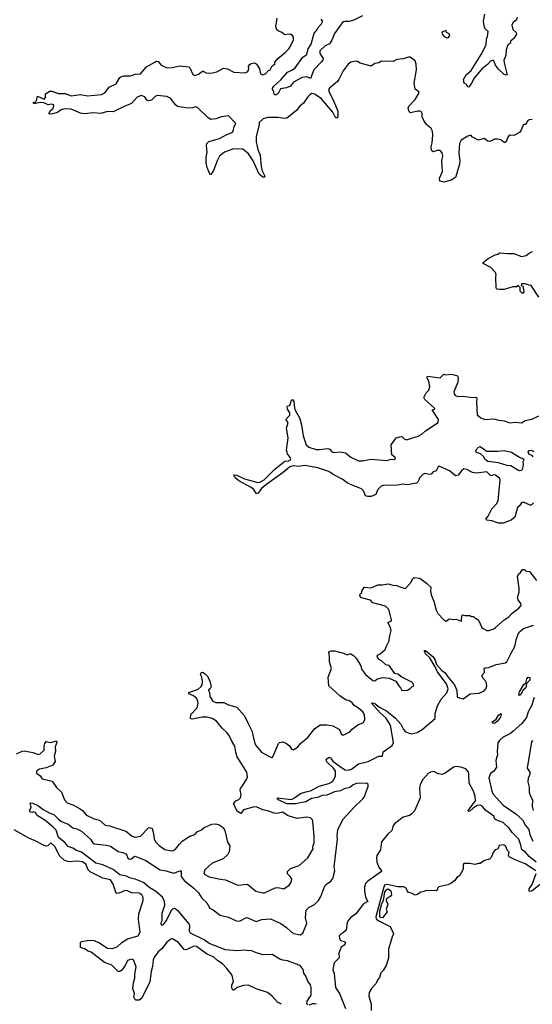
# Model space of a CAD drawing. Extents: x 2293878 to 2522763, y 823964 to 1006972.
# Tile 358 of 407: x 2474249 to 2479598, y 858481 to 868759. Entities that reach past the tile are written whole.
import ezdxf

# ---------------------------------------------------------------- set-up
doc = ezdxf.new("R2010")
doc.units = 0

msp = doc.modelspace()

# ---------------------------------------------------------------- linework, layer by layer
at = {"layer": '0CON20XD'}
for points in [[(2477825, 868800), (2477735, 868753), (2477685, 868741), (2477645, 868741), (2477622, 868735), (2477535, 868615), (2477506, 868544), (2477483, 868507), (2477435, 868485), (2477382, 868435), (2477382, 868405), (2477415, 868355), (2477411, 868335), (2477395, 868315), (2477317, 868235), (2477285, 868146), (2477245, 868162), (2477196, 868154), (2477106, 868105), (2477075, 868064), (2477032, 868048), (2476972, 868038), (2476945, 867990), (2476925, 867974), (2476913, 867973), (2476903, 867983), (2476902, 868002), (2476888, 868035), (2476888, 868045), (2476901, 868065), (2476979, 868135), (2477045, 868210), (2477095, 868234), (2477123, 868257), (2477204, 868366), (2477245, 868397), (2477260, 868455), (2477289, 868505), (2477322, 868618), (2477345, 868646), (2477362, 868678), (2477400, 868715), (2477409, 868735), (2477408, 868748), (2477395, 868763)], [(2479440, 868785), (2479432, 868758), (2479395, 868726), (2479385, 868700), (2479396, 868656), (2479430, 868625), (2479432, 868608), (2479406, 868564), (2479370, 868535), (2479370, 868515), (2479348, 868502), (2479339, 868491), (2479324, 868445), (2479321, 868385), (2479302, 868335), (2479303, 868307), (2479336, 868184), (2479325, 868180), (2479305, 868188), (2479245, 868241), (2479213, 868283), (2479195, 868330), (2479188, 868335), (2479162, 868325), (2479130, 868290), (2479095, 868263), (2479075, 868248), (2478991, 868149), (2478965, 868096), (2478935, 868053), (2478925, 868058), (2478911, 868081), (2478887, 868095), (2478879, 868135), (2478907, 868185), (2478961, 868229), (2479064, 868395), (2479117, 868495), (2479121, 868555), (2479131, 868585), (2479137, 868635), (2479106, 868665), (2479094, 868694), (2479089, 868745), (2479102, 868818)], [(2479598, 867718), (2479565, 867714), (2479550, 867705), (2479528, 867665), (2479514, 867666), (2479501, 867659), (2479480, 867605), (2479465, 867583), (2479405, 867549), (2479365, 867554), (2479352, 867548), (2479338, 867525), (2479326, 867484), (2479315, 867477), (2479305, 867478), (2479270, 867505), (2479235, 867512), (2479205, 867512), (2479153, 867487), (2479135, 867490), (2479095, 867518), (2479035, 867500), (2478973, 867533), (2478955, 867552), (2478925, 867544), (2478857, 867503), (2478837, 867465), (2478832, 867365), (2478841, 867285), (2478838, 867252), (2478795, 867111), (2478751, 867085), (2478675, 867064), (2478634, 867075), (2478631, 867105), (2478660, 867175), (2478654, 867285), (2478664, 867335), (2478659, 867369), (2478635, 867393), (2478605, 867394), (2478565, 867380), (2478547, 867395), (2478542, 867432), (2478552, 867475), (2478559, 867555), (2478555, 867595), (2478543, 867623), (2478495, 867665), (2478467, 867705), (2478447, 867745), (2478448, 867778), (2478439, 867799), (2478425, 867805), (2478405, 867805), (2478328, 867788), (2478317, 867795), (2478310, 867810), (2478303, 867835), (2478308, 867855), (2478376, 867925), (2478416, 867995), (2478415, 868007), (2478377, 868035), (2478364, 868095), (2478389, 868235), (2478386, 868296), (2478375, 868328), (2478324, 868366), (2478305, 868367), (2478255, 868350), (2478186, 868344), (2478145, 868324), (2478025, 868326), (2477995, 868310), (2477955, 868302), (2477915, 868273), (2477802, 868305), (2477775, 868322), (2477755, 868326), (2477706, 868314), (2477675, 868296), (2477624, 868226), (2477579, 868135), (2477564, 868115), (2477481, 868045), (2477472, 868025), (2477477, 868005), (2477528, 867905), (2477569, 867805), (2477568, 867745), (2477559, 867731), (2477545, 867739), (2477516, 867795), (2477394, 867935), (2477325, 867983), (2477295, 867988), (2477275, 867973), (2477255, 867954), (2477212, 867888), (2477171, 867855), (2477138, 867812), (2477035, 867732), (2477015, 867726), (2476942, 867738), (2476835, 867738), (2476791, 867725), (2476748, 867685), (2476748, 867665), (2476718, 867535), (2476717, 867485), (2476734, 867404), (2476760, 867345), (2476767, 867227), (2476780, 867180), (2476807, 867125), (2476799, 867115), (2476785, 867114), (2476749, 867145), (2476686, 867286), (2476637, 867357), (2476576, 867406), (2476480, 867410), (2476385, 867377), (2476335, 867335), (2476309, 867285), (2476273, 867185), (2476245, 867144), (2476235, 867140), (2476205, 867215), (2476196, 867264), (2476196, 867325), (2476205, 867375), (2476198, 867445), (2476202, 867468), (2476222, 867488), (2476335, 867517), (2476410, 867560), (2476465, 867582), (2476477, 867595), (2476487, 867643), (2476504, 867675), (2476427, 867757), (2476355, 867746), (2476295, 867724), (2476245, 867718), (2476214, 867734), (2476105, 867843), (2476085, 867850), (2476051, 867839), (2476005, 867835), (2475895, 867853), (2475875, 867869), (2475827, 867935), (2475785, 867957), (2475685, 867967), (2475664, 867956), (2475625, 867919), (2475595, 867911), (2475575, 867919), (2475554, 867955), (2475515, 867967), (2475475, 867951), (2475417, 867883), (2475345, 867857), (2475225, 867798), (2475165, 867800), (2475095, 867778), (2475015, 867788), (2474925, 867775), (2474882, 867782), (2474785, 867825), (2474715, 867829), (2474683, 867817), (2474645, 867791), (2474592, 867775), (2474563, 867773), (2474557, 867777), (2474558, 867788), (2474570, 867810), (2474597, 867833), (2474605, 867869), (2474582, 867878), (2474545, 867871), (2474500, 867890), (2474465, 867896), (2474395, 867881), (2474390, 867895), (2474418, 867902), (2474426, 867914), (2474435, 867960), (2474505, 867930), (2474520, 867945), (2474520, 867985), (2474565, 868012), (2474585, 868013), (2474655, 867988), (2474725, 867988), (2474785, 867963), (2474883, 867977), (2474955, 867963), (2475102, 867978), (2475136, 867995), (2475182, 868055), (2475255, 868091), (2475295, 868154), (2475305, 868161), (2475337, 868173), (2475407, 868173), (2475455, 868191), (2475509, 868195), (2475573, 868267), (2475658, 868315), (2475675, 868326), (2475695, 868323), (2475727, 868285), (2475785, 868258), (2475845, 868259), (2475915, 868278), (2476015, 868268), (2476026, 868256), (2476055, 868188), (2476075, 868176), (2476115, 868189), (2476155, 868222), (2476165, 868222), (2476195, 868203), (2476245, 868199), (2476305, 868215), (2476376, 868254), (2476416, 868246), (2476485, 868212), (2476600, 868205), (2476625, 868214), (2476634, 868225), (2476640, 868245), (2476638, 868275), (2476649, 868291), (2476665, 868302), (2476695, 868307), (2476715, 868298), (2476730, 868280), (2476751, 868245), (2476763, 868195), (2476785, 868184), (2476813, 868195), (2476845, 868228), (2476863, 868237), (2476884, 868276), (2476910, 868295), (2476913, 868317), (2476943, 868355), (2477020, 868415), (2477058, 868455), (2477076, 868484), (2477105, 868547), (2477105, 868575), (2477095, 868593), (2477077, 868605), (2477055, 868609), (2477015, 868601), (2476985, 868625), (2476945, 868641), (2476933, 868653), (2476922, 868685), (2476936, 868775)], [(2478705, 868568), (2478725, 868572), (2478736, 868594), (2478732, 868612), (2478704, 868624), (2478700, 868645), (2478655, 868630), (2478657, 868607), (2478678, 868585), (2478705, 868568)], [(2479665, 865863), (2479585, 865986), (2479565, 865988), (2479525, 866002), (2479485, 866000), (2479480, 865985), (2479498, 865978), (2479510, 865925), (2479508, 865912), (2479495, 865902), (2479470, 865925), (2479470, 865965), (2479455, 865980), (2479445, 865980), (2479435, 865970), (2479395, 865970), (2479305, 865944), (2479256, 865944), (2479230, 865945), (2479220, 865955), (2479218, 866075), (2479222, 866095), (2479215, 866120), (2479165, 866172), (2479085, 866213), (2479084, 866225), (2479138, 866265), (2479210, 866305), (2479238, 866312), (2479255, 866326), (2479338, 866318), (2479405, 866319), (2479485, 866288), (2479535, 866296), (2479565, 866321), (2479601, 866339)], [(2479609, 863715), (2479585, 863691), (2479575, 863690), (2479505, 863721), (2479485, 863716), (2479466, 863685), (2479444, 863666), (2479414, 863566), (2479376, 863535), (2479295, 863504), (2479245, 863503), (2479175, 863529), (2479123, 863533), (2479114, 863544), (2479136, 863575), (2479175, 863654), (2479226, 863704), (2479242, 863735), (2479264, 863955), (2479255, 863974), (2479215, 864006), (2479195, 864009), (2479165, 863999), (2479125, 864039), (2479015, 864027), (2478975, 864033), (2478915, 864062), (2478885, 864069), (2478860, 864050), (2478824, 864006), (2478798, 863998), (2478735, 864049), (2478625, 864097), (2478615, 864090), (2478595, 864050), (2478565, 864038), (2478542, 864015), (2478525, 864013), (2478477, 864023), (2478455, 864013), (2478420, 863975), (2478413, 863955), (2478405, 863935), (2478389, 863921), (2478293, 863903), (2478245, 863910), (2478195, 863900), (2478043, 863897), (2478022, 863888), (2477986, 863855), (2477965, 863803), (2477915, 863782), (2477881, 863781), (2477858, 863788), (2477835, 863841), (2477815, 863862), (2477675, 863919), (2477615, 863962), (2477520, 864010), (2477493, 864033), (2477465, 864047), (2477360, 864080), (2477226, 864106), (2477154, 864096), (2477103, 864103), (2477067, 864093), (2476998, 864032), (2476829, 863909), (2476772, 863865), (2476739, 863815), (2476720, 863810), (2476692, 863855), (2476665, 863876), (2476535, 863944), (2476495, 863980), (2476482, 864008), (2476515, 864006), (2476595, 863966), (2476735, 863929), (2476755, 863930), (2476801, 863955), (2476913, 864067), (2477015, 864150), (2477055, 864155), (2477074, 864165), (2477080, 864175), (2477076, 864185), (2477045, 864227), (2477032, 864265), (2477049, 864395), (2477033, 864495), (2477052, 864555), (2477026, 864585), (2477068, 864632), (2477067, 864655), (2477045, 864695), (2477039, 864721), (2477042, 864728), (2477068, 864732), (2477085, 864787), (2477095, 864793), (2477111, 864775), (2477117, 864705), (2477127, 864675), (2477172, 864595), (2477189, 864529), (2477206, 864414), (2477240, 864320), (2477266, 864296), (2477342, 864272), (2477375, 864271), (2477465, 864284), (2477485, 864276), (2477503, 864253), (2477525, 864241), (2477595, 864248), (2477648, 864238), (2477705, 864192), (2477785, 864154), (2477825, 864155), (2477915, 864173), (2478075, 864159), (2478125, 864171), (2478155, 864167), (2478166, 864174), (2478169, 864185), (2478131, 864215), (2478125, 864320), (2478177, 864393), (2478215, 864403), (2478235, 864408), (2478262, 864382), (2478285, 864374), (2478407, 864413), (2478445, 864432), (2478485, 864468), (2478616, 864555), (2478619, 864585), (2478552, 864685), (2478580, 864695), (2478577, 864705), (2478478, 864795), (2478466, 864815), (2478492, 864865), (2478517, 864893), (2478528, 864925), (2478519, 864985), (2478499, 865025), (2478505, 865039), (2478635, 865022), (2478675, 865058), (2478695, 865052), (2478755, 865060), (2478810, 865045), (2478820, 865035), (2478823, 865015), (2478820, 864975), (2478780, 864875), (2478782, 864855), (2478794, 864835), (2478825, 864824), (2478875, 864828), (2478975, 864814), (2479008, 864818), (2479016, 864815), (2479019, 864801), (2479014, 864765), (2479023, 864635), (2479062, 864602), (2479104, 864584), (2479195, 864591), (2479245, 864577), (2479305, 864571), (2479365, 864551), (2479419, 864559), (2479485, 864549), (2479525, 864574), (2479592, 864588), (2479665, 864625)], [(2479465, 864049), (2479455, 864053), (2479375, 864101), (2479337, 864105), (2479245, 864133), (2479135, 864147), (2479105, 864167), (2479089, 864199), (2479058, 864228), (2479025, 864236), (2479012, 864245), (2479009, 864265), (2479035, 864298), (2479055, 864302), (2479125, 864254), (2479235, 864254), (2479305, 864261), (2479380, 864245), (2479463, 864193), (2479502, 864175), (2479508, 864165), (2479500, 864145), (2479503, 864115), (2479496, 864075), (2479485, 864054), (2479465, 864049)], [(2479608, 864195), (2479595, 864210), (2479565, 864221), (2479553, 864245), (2479565, 864262), (2479585, 864264), (2479615, 864251)], [(2477851, 861455), (2477846, 861505), (2477831, 861535), (2477785, 861574), (2477740, 861600), (2477720, 861625), (2477685, 861653), (2477655, 861657), (2477590, 861700), (2477474, 861805), (2477467, 861895), (2477502, 861985), (2477481, 862055), (2477482, 862115), (2477476, 862154), (2477483, 862165), (2477498, 862172), (2477535, 862172), (2477627, 862147), (2477665, 862129), (2477695, 862141), (2477705, 862139), (2477732, 862122), (2477760, 862095), (2477807, 862015), (2477815, 861980), (2477858, 861925), (2477935, 861860), (2477955, 861858), (2477976, 861874), (2478035, 861894), (2478105, 861886), (2478174, 861854), (2478204, 861804), (2478222, 861785), (2478238, 861758), (2478295, 861760), (2478323, 861777), (2478345, 861800), (2478360, 861805), (2478355, 861830), (2478340, 861845), (2478235, 861897), (2478195, 861927), (2478162, 861935), (2478105, 862018), (2478070, 862025), (2478026, 862066), (2477992, 862085), (2477980, 862115), (2477982, 862125), (2478011, 862139), (2478063, 862185), (2478075, 862220), (2478106, 862274), (2478107, 862315), (2478124, 862384), (2478115, 862422), (2478089, 862465), (2478128, 862485), (2478130, 862495), (2478102, 862602), (2478065, 862637), (2477935, 862673), (2477908, 862698), (2477815, 862723), (2477798, 862745), (2477803, 862767), (2477820, 862780), (2477820, 862795), (2477845, 862837), (2477915, 862830), (2477985, 862861), (2478035, 862860), (2478095, 862871), (2478143, 862857), (2478185, 862853), (2478226, 862836), (2478275, 862820), (2478333, 862887), (2478349, 862921), (2478365, 862938), (2478425, 862928), (2478495, 862877), (2478539, 862835), (2478536, 862795), (2478544, 862755), (2478570, 862690), (2478594, 862594), (2478611, 862561), (2478674, 862494), (2478695, 862482), (2478734, 862506), (2478775, 862498), (2478805, 862502), (2478855, 862482), (2478860, 862485), (2478864, 862536), (2478872, 862548), (2478895, 862540), (2478945, 862540), (2478965, 862530), (2478985, 862530), (2479005, 862510), (2479015, 862510), (2479035, 862490), (2479072, 862415), (2479084, 862404), (2479124, 862384), (2479145, 862384), (2479195, 862400), (2479215, 862415), (2479304, 862496), (2479353, 862525), (2479387, 862565), (2479457, 862615), (2479480, 862645), (2479478, 862665), (2479452, 862702), (2479443, 862725), (2479461, 862785), (2479461, 862825), (2479444, 862946), (2479452, 862968), (2479473, 862987), (2479495, 863020), (2479515, 863020), (2479535, 863002), (2479569, 862999), (2479642, 862905)], [(2478070, 861470), (2478010, 861525), (2477921, 861625), (2477932, 861628), (2477955, 861620), (2478004, 861584), (2478075, 861546), (2478169, 861469), (2478225, 861405), (2478255, 861349), (2478275, 861325), (2478335, 861304), (2478395, 861320), (2478449, 861351), (2478585, 861463), (2478585, 861515), (2478608, 861595), (2478647, 861665), (2478705, 861731), (2478719, 861775), (2478703, 861825), (2478605, 861954), (2478585, 862005), (2478528, 862098), (2478485, 862138), (2478473, 862167), (2478474, 862176), (2478485, 862174), (2478565, 862107), (2478584, 862075), (2478599, 862029), (2478654, 861964), (2478690, 861940), (2478715, 861898), (2478785, 861815), (2478810, 861755), (2478815, 861688), (2478875, 861670), (2478948, 861722), (2479045, 861729), (2479097, 861753), (2479114, 861775), (2479124, 861805), (2479116, 861846), (2479085, 861882), (2479070, 861915), (2479098, 861945), (2479097, 861985), (2479105, 861993), (2479145, 861998), (2479222, 862028), (2479319, 862045), (2479333, 862057), (2479379, 862145), (2479414, 862215), (2479429, 862285), (2479450, 862345), (2479465, 862369), (2479505, 862404), (2479612, 862438)], [(2474216, 861096), (2474275, 861125), (2474295, 861128), (2474385, 861110), (2474445, 861090), (2474461, 861095), (2474506, 861135), (2474504, 861175), (2474511, 861205), (2474524, 861226), (2474575, 861214), (2474632, 861232), (2474636, 861215), (2474620, 861170), (2474624, 861125), (2474608, 861072), (2474618, 861015), (2474594, 860976), (2474525, 860948), (2474455, 860934), (2474426, 860915), (2474424, 860895), (2474461, 860865), (2474482, 860835), (2474589, 860809), (2474633, 860745), (2474685, 860695), (2474716, 860615), (2474743, 860585), (2474804, 860564), (2474881, 860521), (2474904, 860504), (2474946, 860455), (2475025, 860418), (2475082, 860402), (2475142, 860352), (2475185, 860344), (2475355, 860288), (2475423, 860235), (2475455, 860227), (2475511, 860235), (2475595, 860326), (2475615, 860324), (2475630, 860315), (2475645, 860265), (2475652, 860205), (2475671, 860175), (2475705, 860140), (2475765, 860098), (2475835, 860082), (2475855, 860086), (2475875, 860099), (2475915, 860154), (2475945, 860183), (2476025, 860237), (2476075, 860254), (2476100, 860280), (2476145, 860302), (2476175, 860326), (2476255, 860361), (2476296, 860366), (2476332, 860355), (2476372, 860325), (2476389, 860295), (2476419, 860175), (2476442, 860135), (2476436, 860074), (2476421, 860045), (2476371, 859999), (2476258, 859955), (2476181, 859885), (2476171, 859855), (2476180, 859835), (2476225, 859811), (2476345, 859789), (2476395, 859781), (2476525, 859724), (2476625, 859734), (2476712, 859662), (2476785, 859644), (2476805, 859646), (2476915, 859698), (2476945, 859699), (2477005, 859687), (2477060, 859725), (2477081, 859755), (2477088, 859788), (2477073, 859815), (2477044, 859844), (2477044, 859866), (2477075, 859897), (2477165, 859931), (2477255, 860009), (2477310, 860105), (2477308, 860125), (2477321, 860165), (2477321, 860235), (2477308, 860388), (2477303, 860405), (2477285, 860427), (2477246, 860434), (2477145, 860420), (2477052, 860448), (2476992, 860485), (2476935, 860474), (2476905, 860476), (2476835, 860502), (2476785, 860512), (2476715, 860542), (2476685, 860539), (2476585, 860510), (2476555, 860474), (2476522, 860492), (2476479, 860575), (2476505, 860604), (2476535, 860619), (2476552, 860638), (2476559, 860675), (2476550, 860715), (2476552, 860735), (2476575, 860762), (2476619, 860835), (2476625, 860855), (2476620, 860905), (2476518, 861065), (2476503, 861113), (2476495, 861175), (2476458, 861235), (2476440, 861280), (2476415, 861315), (2476362, 861362), (2476303, 861435), (2476256, 861466), (2476205, 861479), (2476153, 861477), (2476048, 861458), (2476030, 861465), (2476036, 861505), (2476102, 861575), (2476112, 861625), (2476109, 861645), (2476093, 861675), (2476061, 861701), (2476015, 861723), (2476014, 861735), (2476111, 861769), (2476143, 861797), (2476152, 861815), (2476156, 861855), (2476150, 861895), (2476136, 861925), (2476144, 861945), (2476155, 861947), (2476175, 861938), (2476209, 861905), (2476234, 861855), (2476246, 861795), (2476236, 861774), (2476220, 861765), (2476220, 861755), (2476230, 861735), (2476234, 861695), (2476263, 861645), (2476295, 861630), (2476380, 861630), (2476428, 861608), (2476514, 861584), (2476595, 861493), (2476626, 861425), (2476671, 861335), (2476703, 861205), (2476715, 861178), (2476775, 861109), (2476875, 861057), (2476885, 861058), (2476890, 861065), (2476949, 861205), (2476959, 861215), (2476995, 861221), (2477033, 861205), (2477065, 861178), (2477085, 861144), (2477105, 861138), (2477151, 861169), (2477185, 861209), (2477255, 861266), (2477324, 861355), (2477385, 861398), (2477455, 861399), (2477515, 861387), (2477585, 861348), (2477605, 861304), (2477625, 861292), (2477695, 861326), (2477717, 861353), (2477779, 861400), (2477835, 861424), (2477851, 861455)], [(2479465, 861703), (2479459, 861715), (2479465, 861742), (2479510, 861820), (2479532, 861838), (2479540, 861880), (2479555, 861897), (2479573, 861893), (2479572, 861865), (2479539, 861831), (2479529, 861785), (2479501, 861759), (2479475, 861711), (2479465, 861703)], [(2479616, 861685), (2479590, 861595), (2479555, 861535), (2479536, 861475), (2479489, 861411), (2479398, 861332), (2479372, 861308), (2479295, 861269), (2479254, 861235), (2479238, 861212), (2479231, 861121), (2479236, 861085), (2479216, 861026), (2479225, 860955), (2479197, 860915), (2479161, 860889), (2479145, 860845), (2479174, 860705), (2479189, 860675), (2479295, 860559), (2479425, 860469), (2479497, 860405), (2479528, 860348), (2479563, 860305), (2479572, 860255), (2479602, 860185)], [(2479205, 861414), (2479186, 861416), (2479177, 861425), (2479221, 861459), (2479245, 861498), (2479268, 861518), (2479273, 861505), (2479265, 861480), (2479233, 861435), (2479205, 861414)], [(2477255, 858474), (2477246, 858485), (2477250, 858515), (2477291, 858575), (2477291, 858655), (2477283, 858685), (2477254, 858724), (2477231, 858781), (2477215, 858805), (2477206, 858846), (2477175, 858885), (2477089, 858919), (2477045, 858936), (2476995, 858941), (2476965, 858952), (2476885, 859002), (2476785, 858999), (2476711, 859021), (2476665, 859044), (2476635, 859039), (2476595, 859046), (2476515, 859041), (2476395, 859050), (2476225, 859116), (2476173, 859153), (2476032, 859222), (2476022, 859245), (2476023, 859305), (2476013, 859325), (2475905, 859452), (2475865, 859480), (2475845, 859475), (2475831, 859459), (2475784, 859365), (2475745, 859313), (2475735, 859304), (2475724, 859314), (2475725, 859334), (2475736, 859355), (2475736, 859434), (2475764, 859515), (2475759, 859555), (2475738, 859598), (2475670, 859660), (2475595, 859705), (2475542, 859752), (2475455, 859788), (2475405, 859797), (2475365, 859820), (2475295, 859831), (2475225, 859890), (2475115, 859938), (2475043, 859955), (2474895, 860070), (2474841, 860085), (2474805, 860111), (2474755, 860130), (2474719, 860169), (2474655, 860221), (2474629, 860300), (2474595, 860335), (2474513, 860403), (2474432, 860452), (2474415, 860482), (2474395, 860490), (2474378, 860482), (2474358, 860485), (2474353, 860505), (2474368, 860535), (2474360, 860585), (2474385, 860581), (2474445, 860554), (2474495, 860516), (2474565, 860476), (2474605, 860461), (2474653, 860413), (2474685, 860391), (2474755, 860362), (2474805, 860324), (2474845, 860314), (2474895, 860290), (2474989, 860205), (2475013, 860165), (2475025, 860156), (2475152, 860142), (2475195, 860131), (2475275, 860076), (2475325, 860066), (2475355, 860053), (2475368, 860038), (2475377, 860007), (2475395, 859996), (2475415, 859998), (2475443, 860025), (2475455, 860028), (2475565, 859981), (2475715, 859885), (2475776, 859875), (2475855, 859850), (2475925, 859876), (2475933, 859873), (2475935, 859815), (2475964, 859774), (2476065, 859695), (2476114, 859645), (2476149, 859589), (2476201, 859541), (2476232, 859485), (2476267, 859467), (2476342, 859412), (2476429, 859389), (2476500, 859355), (2476525, 859350), (2476548, 859352), (2476615, 859386), (2476635, 859382), (2476715, 859346), (2476775, 859368), (2476865, 859374), (2476974, 859324), (2477033, 859283), (2477084, 859235), (2477110, 859220), (2477175, 859208), (2477194, 859215), (2477202, 859225), (2477244, 859325), (2477233, 859385), (2477238, 859465), (2477265, 859491), (2477325, 859523), (2477366, 859565), (2477391, 859605), (2477433, 859717), (2477449, 859735), (2477495, 859768), (2477515, 859796), (2477538, 859875), (2477531, 859915), (2477566, 860205), (2477561, 860235), (2477568, 860305), (2477625, 860415), (2477735, 860535), (2477829, 860625), (2477843, 860645), (2477886, 860755), (2477884, 860775), (2477868, 860788), (2477764, 860786), (2477729, 860771), (2477695, 860743), (2477635, 860729), (2477595, 860708), (2477535, 860698), (2477455, 860665), (2477405, 860659), (2477355, 860639), (2477295, 860628), (2477235, 860593), (2477126, 860575), (2477035, 860572), (2476948, 860615), (2476934, 860636), (2477085, 860620), (2477115, 860635), (2477178, 860682), (2477235, 860698), (2477285, 860711), (2477375, 860757), (2477475, 860785), (2477511, 860805), (2477526, 860824), (2477543, 860867), (2477545, 860915), (2477525, 860945), (2477452, 861015), (2477448, 861035), (2477475, 861060), (2477491, 861055), (2477518, 861018), (2477595, 860959), (2477645, 860930), (2477675, 860925), (2477710, 860935), (2477785, 860992), (2477885, 861014), (2477995, 861070), (2478035, 861070), (2478042, 861118), (2478137, 861183), (2478150, 861215), (2478119, 861395), (2478070, 861470)], [(2479605, 861233), (2479589, 861221), (2479544, 860945), (2479572, 860905), (2479573, 860875), (2479556, 860845), (2479551, 860805), (2479564, 860746), (2479564, 860694), (2479575, 860660), (2479600, 860615), (2479597, 860545), (2479607, 860505)], [(2479638, 859965), (2479566, 860025), (2479522, 860072), (2479488, 860095), (2479478, 860142), (2479456, 860205), (2479387, 860275), (2479358, 860318), (2479295, 860378), (2479219, 860405), (2479208, 860415), (2479196, 860446), (2479112, 860505), (2479075, 860548), (2479055, 860559), (2479024, 860556), (2478981, 860529), (2478945, 860498), (2478933, 860495), (2478930, 860505), (2479005, 860605), (2479002, 860655), (2478986, 860705), (2478938, 860788), (2478937, 860885), (2478931, 860905), (2478905, 860940), (2478852, 860958), (2478805, 860964), (2478775, 860958), (2478685, 860891), (2478655, 860879), (2478615, 860886), (2478570, 860910), (2478535, 860905), (2478515, 860894), (2478455, 860827), (2478427, 860775), (2478421, 860735), (2478427, 860635), (2478398, 860562), (2478370, 860500), (2478342, 860468), (2478317, 860453), (2478251, 860435), (2478161, 860365), (2478144, 860336), (2478132, 860295), (2478092, 860258), (2478025, 860176), (2478014, 860095), (2477975, 860035), (2477971, 860009), (2477975, 859965), (2477995, 859914), (2478025, 859875), (2478023, 859867), (2477883, 859767), (2477858, 859742), (2477847, 859705), (2477847, 859665), (2477859, 859599), (2477880, 859555), (2477835, 859530), (2477756, 859424), (2477704, 859386), (2477680, 859360), (2477667, 859335), (2477654, 859256), (2477629, 859231), (2477595, 859211), (2477584, 859195), (2477585, 859170), (2477598, 859148), (2477637, 859135), (2477648, 859125), (2477646, 859115), (2477635, 859100), (2477603, 859077), (2477579, 859015), (2477582, 858965), (2477531, 858915), (2477517, 858845), (2477532, 858802), (2477544, 858655), (2477585, 858595), (2477649, 858439)], [(2476981, 858481), (2476938, 858505), (2476882, 858565), (2476834, 858604), (2476715, 858641), (2476635, 858680), (2476585, 858678), (2476520, 858655), (2476485, 858628), (2476475, 858628), (2476465, 858640), (2476462, 858665), (2476464, 858685), (2476479, 858715), (2476465, 858785), (2476410, 858855), (2476365, 858902), (2476315, 858935), (2476275, 858972), (2476199, 859009), (2476095, 859083), (2476065, 859088), (2475985, 859051), (2475965, 859054), (2475905, 859126), (2475845, 859164), (2475825, 859160), (2475785, 859130), (2475736, 859064), (2475695, 859030), (2475654, 858975), (2475642, 858945), (2475634, 858875), (2475621, 858825), (2475606, 858714), (2475524, 858546), (2475495, 858524), (2475462, 858525), (2475450, 858535), (2475440, 858555), (2475447, 858595), (2475429, 858645), (2475438, 858708), (2475452, 858755), (2475452, 858795), (2475466, 858874), (2475435, 858944), (2475415, 858953), (2475373, 858937), (2475349, 858885), (2475315, 858836), (2475295, 858824), (2475275, 858823), (2475211, 858891), (2475135, 858919), (2474996, 859026), (2474962, 859035), (2474925, 859060), (2474883, 859073), (2474884, 859126), (2474894, 859136), (2474975, 859149), (2475025, 859146), (2475048, 859138), (2475075, 859127), (2475165, 859068), (2475215, 859064), (2475265, 859082), (2475315, 859125), (2475375, 859164), (2475484, 859195), (2475506, 859235), (2475488, 859365), (2475491, 859425), (2475538, 859565), (2475539, 859595), (2475524, 859624), (2475495, 859640), (2475415, 859644), (2475375, 859664), (2475345, 859670), (2475305, 859649), (2475265, 859638), (2475255, 859641), (2475225, 859734), (2475195, 859782), (2475115, 859799), (2474985, 859864), (2474963, 859885), (2474940, 859945), (2474903, 859967), (2474845, 859974), (2474765, 859970), (2474715, 859983), (2474668, 860028), (2474615, 860127), (2474575, 860166), (2474543, 860137), (2474525, 860133), (2474505, 860138), (2474409, 860189), (2474345, 860215), (2474193, 860303)], [(2479636, 859875), (2479525, 859949), (2479420, 859990), (2479355, 860022), (2479350, 860035), (2479355, 860068), (2479338, 860088), (2479317, 860135), (2479296, 860146), (2479251, 860139), (2479238, 860102), (2479210, 860095), (2479190, 860065), (2479170, 860015), (2479150, 859995), (2479098, 859982), (2479055, 859952), (2479035, 859952), (2478999, 859941), (2478945, 859951), (2478885, 859950), (2478878, 859942), (2478877, 859893), (2478839, 859821), (2478810, 859805), (2478790, 859775), (2478747, 859743), (2478715, 859728), (2478623, 859707), (2478610, 859695), (2478610, 859675), (2478596, 859664), (2478495, 859668), (2478456, 859654), (2478435, 859652), (2478395, 859627), (2478375, 859622), (2478345, 859639), (2478300, 859650), (2478282, 859692), (2478258, 859708), (2478195, 859706), (2478085, 859732), (2478057, 859725), (2478044, 859695), (2477966, 859395), (2477970, 859375), (2477989, 859355), (2478115, 859295), (2478144, 859235), (2478148, 859215), (2478134, 859186), (2478099, 859055)], [(2479697, 859745), (2479595, 859664), (2479575, 859658), (2479565, 859663), (2479565, 859685), (2479595, 859733), (2479637, 859845)], [(2478035, 859383), (2478015, 859386), (2478006, 859396), (2478006, 859455), (2478028, 859532), (2478046, 859565), (2478058, 859655), (2478079, 859681), (2478095, 859687), (2478121, 859665), (2478128, 859625), (2478115, 859606), (2478073, 859577), (2478072, 859565), (2478089, 859525), (2478074, 859475), (2478083, 859445), (2478035, 859383)], [(2478099, 859055), (2478098, 858962), (2478073, 858885), (2478043, 858835), (2478019, 858811), (2478005, 858760), (2477985, 858740), (2477966, 858694), (2477920, 858645), (2477897, 858605), (2477893, 858565), (2477918, 858485), (2477918, 858415)], [(2477345, 858481), (2477325, 858485), (2477304, 858485), (2477265, 858473)]]:
    msp.add_lwpolyline(points, dxfattribs=at)

doc.saveas('drawing.dxf')
